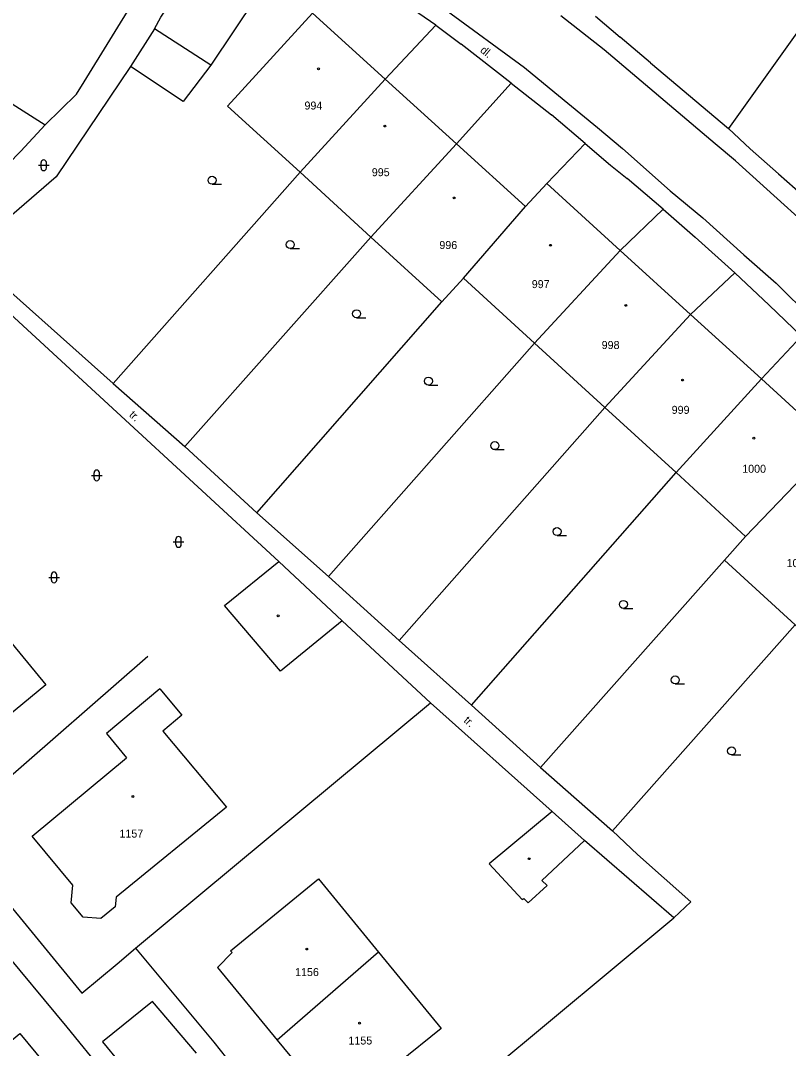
# Model space of a CAD drawing. Extents: x -794191 to -788944, y -1117087 to -1105044.
# Drawn here: x -791281.6 to -791209.7, y -1109556.3 to -1109460 of the extents above; entities that cross this region are included whole.
import ezdxf

# ---------------------------------------------------------------- set-up
doc = ezdxf.new("R2010")
doc.units = 0
for name, color, linetype in [('Hranice - ploty_ zdi', 7, 'Continuous'), ('Komunikace', 7, 'Continuous'), ('Pomocné popisy', 7, 'Continuous'), ('Stavební objekty', 7, 'Continuous'), ('Značky druhů budov', 7, 'Continuous'), ('Značky druhů pozemků', 7, 'Continuous'), ('Čísla popisná', 7, 'Continuous')]:
    doc.layers.add(name, color=color, linetype=linetype)

msp = doc.modelspace()

# ---------------------------------------------------------------- linework, layer by layer
at = {"layer": 'Hranice - ploty_ zdi'}
for p, q in [((-791194.97, -1109441.59), (-791215.28, -1109470.08)), ((-791305.8, -1109452.97), (-791279.31, -1109469.73)), ((-791242.71, -1109460.38), (-791250.53, -1109455.01)), ((-791227.73, -1109459.55), (-791225.43, -1109461.52)), ((-791269.07, -1109460.74), (-791271.32, -1109464.26)), ((-791247.45, -1109465.46), (-791242.71, -1109460.38)), ((-791242.71, -1109460.38), (-791240.32, -1109462.18)), ((-791235.64, -1109465.84), (-791240.32, -1109462.18)), ((-791222.57, -1109463.93), (-791225.43, -1109461.52)), ((-791263.78, -1109464.14), (-791266.39, -1109467.55)), ((-791222.57, -1109463.93), (-791215.28, -1109470.08)), ((-791271.32, -1109464.26), (-791278.28, -1109474.61)), ((-791266.39, -1109467.55), (-791271.32, -1109464.26)), ((-791240.75, -1109471.53), (-791235.64, -1109465.84)), ((-791235.64, -1109465.84), (-791231.86, -1109468.8)), ((-791279.31, -1109469.73), (-791276.37, -1109466.85)), ((-791228.72, -1109471.49), (-791231.86, -1109468.8)), ((-791281.6, -1109472.2), (-791279.31, -1109469.73)), ((-791215.28, -1109470.08), (-791213.23, -1109472)), ((-791232.3, -1109475.24), (-791228.72, -1109471.49)), ((-791228.72, -1109471.49), (-791226.33, -1109473.51)), ((-791210.58, -1109474.32), (-791213.23, -1109472)), ((-791226.33, -1109473.51), (-791224.76, -1109474.77)), ((-791221.4, -1109477.63), (-791224.76, -1109474.77)), ((-791210.58, -1109474.32), (-791203.26, -1109480.85)), ((-791225.42, -1109481.5), (-791221.4, -1109477.63)), ((-791221.4, -1109477.63), (-791218.39, -1109480.27)), ((-791214.67, -1109483.61), (-791218.39, -1109480.27)), ((-791218.82, -1109487.51), (-791214.67, -1109483.61)), ((-791214.67, -1109483.61), (-791211.47, -1109486.63)), ((-791208.43, -1109489.56), (-791211.47, -1109486.63)), ((-791212.19, -1109493.55), (-791208.43, -1109489.56)), ((-791269.7, -1109519.56), (-791288.17, -1109535.7)), ((-791270.83, -1109546.93), (-791243.2, -1109523.91)), ((-791226.14, -1109535.91), (-791223.81, -1109538.12)), ((-791220.41, -1109544.08), (-791228.76, -1109536.81)), ((-791277.25, -1109554.32), (-791290.92, -1109537.85)), ((-791223.81, -1109538.12), (-791218.81, -1109542.57)), ((-791285.31, -1109539.63), (-791275.87, -1109551.14)), ((-791218.81, -1109542.57), (-791220.41, -1109544.08)), ((-791251.7, -1109570.12), (-791220.41, -1109544.08)), ((-791272.57, -1109548.38), (-791270.83, -1109546.93)), ((-791270.83, -1109546.93), (-791263.51, -1109555.74)), ((-791275.87, -1109551.14), (-791272.57, -1109548.38)), ((-791270.57, -1109562.51), (-791277.25, -1109554.32)), ((-791263.51, -1109555.74), (-791261.73, -1109557.99))]:
    msp.add_line(p, q, dxfattribs=at)
for points in [[(-791276.37, -1109466.85), (-791275.67, -1109465.7), (-791270.83, -1109457.85), (-791263.49, -1109446.08)], [(-791309.4, -1109496.12), (-791309.14, -1109496.47), (-791290.1, -1109480.88), (-791281.6, -1109472.2)], [(-791278.28, -1109474.61), (-791286.61, -1109481.81), (-791272.94, -1109493.97), (-791255.42, -1109474.18)], [(-791272.94, -1109493.97), (-791266.23, -1109499.88), (-791248.78, -1109480.25)], [(-791257.42, -1109510.68), (-791287.81, -1109482.66), (-791307.25, -1109498.74)], [(-791266.23, -1109499.88), (-791259.48, -1109506.1), (-791242.14, -1109486.32)], [(-791259.48, -1109506.1), (-791252.75, -1109512.07), (-791233.45, -1109490.2)], [(-791252.75, -1109512.07), (-791246.15, -1109518.09), (-791226.86, -1109496.22)], [(-791246.15, -1109518.09), (-791239.35, -1109524.13), (-791220.19, -1109502.32)], [(-791239.35, -1109524.13), (-791232.89, -1109529.98), (-791215.66, -1109510.53)], [(-791231.81, -1109534.09), (-791243.2, -1109523.91), (-791251.49, -1109516.22)], [(-791232.89, -1109529.98), (-791226.14, -1109535.91), (-791209.02, -1109516.6)]]:
    msp.add_lwpolyline(points, dxfattribs=at)
at = {"layer": 'Komunikace'}
for p, q in [((-791241.72, -1109458.98), (-791234.39, -1109464.37)), ((-791226.92, -1109462.69), (-791230.98, -1109459.51)), ((-791223.87, -1109465.31), (-791226.92, -1109462.69)), ((-791234.39, -1109464.37), (-791231.55, -1109466.71)), ((-791216.52, -1109471.51), (-791223.87, -1109465.31)), ((-791231.55, -1109466.71), (-791227.55, -1109469.99)), ((-791227.55, -1109469.99), (-791225.22, -1109471.94)), ((-791214.63, -1109473.12), (-791216.52, -1109471.51)), ((-791225.22, -1109471.94), (-791220.74, -1109475.92)), ((-791211.68, -1109475.77), (-791214.63, -1109473.12)), ((-791203.01, -1109483.64), (-791211.68, -1109475.77)), ((-791220.74, -1109475.92), (-791217.67, -1109478.46)), ((-791217.67, -1109478.46), (-791213.83, -1109481.92)), ((-791213.83, -1109481.92), (-791210.81, -1109484.57)), ((-791210.81, -1109484.57), (-791207.19, -1109488.17))]:
    msp.add_line(p, q, dxfattribs=at)
msp.add_lwpolyline([(-791265.14, -1109556.77), (-791269.26, -1109551.9), (-791273.95, -1109555.71), (-791269.17, -1109561.52)], dxfattribs=at)
at = {"layer": 'Stavební objekty'}
for p, q in [((-791259.34, -1109457.51), (-791263.78, -1109464.14)), ((-791247.45, -1109465.46), (-791240.75, -1109471.53)), ((-791251.49, -1109516.22), (-791257.42, -1109510.68)), ((-791268.55, -1109522.6), (-791273.57, -1109526.79)), ((-791273.57, -1109526.79), (-791271.68, -1109529.06)), ((-791280.52, -1109536.41), (-791271.68, -1109529.06)), ((-791276.71, -1109541), (-791280.52, -1109536.41)), ((-791276.88, -1109542.66), (-791276.71, -1109541)), ((-791275.76, -1109544.01), (-791276.88, -1109542.66)), ((-791248.08, -1109547.28), (-791242.21, -1109554.44)), ((-791242.21, -1109554.44), (-791246.24, -1109557.71))]:
    msp.add_line(p, q, dxfattribs=at)
for points in [[(-791263.78, -1109464.14), (-791269.07, -1109460.74), (-791268.46, -1109459.65), (-791264.74, -1109454.01)], [(-791247.45, -1109465.46), (-791254.26, -1109459.27), (-791262.21, -1109467.97), (-791255.42, -1109474.18)], [(-791248.78, -1109480.25), (-791255.42, -1109474.18), (-791247.45, -1109465.46)], [(-791234.3, -1109477.38), (-791240.75, -1109471.53), (-791248.78, -1109480.25), (-791242.14, -1109486.32), (-791240.11, -1109484.11)], [(-791233.45, -1109490.2), (-791240.11, -1109484.11), (-791234.3, -1109477.38), (-791232.3, -1109475.24), (-791225.42, -1109481.5)], [(-791218.82, -1109487.51), (-791225.42, -1109481.5), (-791233.45, -1109490.2), (-791226.86, -1109496.22)], [(-791220.19, -1109502.32), (-791226.86, -1109496.22), (-791218.82, -1109487.51), (-791212.19, -1109493.55)], [(-791205.52, -1109499.63), (-791212.19, -1109493.55), (-791220.19, -1109502.32), (-791213.67, -1109508.34)], [(-791202.38, -1109522.67), (-791209.02, -1109516.6), (-791215.66, -1109510.53), (-791213.67, -1109508.34), (-791207.49, -1109501.88), (-791205.52, -1109499.63)], [(-791251.49, -1109516.22), (-791257.27, -1109520.96), (-791262.51, -1109514.78), (-791257.42, -1109510.68)], [(-791295.16, -1109518.57), (-791287.47, -1109512.27), (-791279.26, -1109522.23), (-791287.7, -1109529.19), (-791290.5, -1109525.8), (-791291.77, -1109524.25)], [(-791268.55, -1109522.6), (-791266.49, -1109525.07), (-791268.28, -1109526.56), (-791262.32, -1109533.71), (-791272.66, -1109542.15), (-791272.75, -1109543.04), (-791274.08, -1109544.13), (-791275.76, -1109544.01)], [(-791231.81, -1109534.09), (-791237.71, -1109539.02)], [(-791237.71, -1109539.02), (-791234.62, -1109542.34), (-791234.46, -1109542.26), (-791234.04, -1109542.68), (-791232.28, -1109541.03), (-791232.78, -1109540.58), (-791228.76, -1109536.81), (-791231.81, -1109534.09)], [(-791263.17, -1109548.74), (-791261.8, -1109547.33), (-791261.94, -1109547.16), (-791253.7, -1109540.41), (-791248.08, -1109547.28), (-791257.56, -1109555.55)], [(-791263.17, -1109548.74), (-791257.56, -1109555.55), (-791251.91, -1109562.37)]]:
    msp.add_lwpolyline(points, dxfattribs=at)
msp.add_lwpolyline([(-791291.39, -1109562.98), (-791281.67, -1109554.93), (-791273.43, -1109564.88), (-791278.6, -1109569.2), (-791280.12, -1109567.38), (-791284.65, -1109571.15)], close=True, dxfattribs=at)
at = {"layer": 'Značky druhů budov'}
for centre in [(-791253.7, -1109464.49), (-791247.47, -1109469.85), (-791240.99, -1109476.59), (-791231.96, -1109481.03), (-791224.89, -1109486.66), (-791219.57, -1109493.66), (-791212.9, -1109499.1), (-791257.47, -1109515.76), (-791271.08, -1109532.69), (-791233.96, -1109538.53), (-791254.8, -1109547), (-791249.84, -1109553.94)]:
    msp.add_circle(centre, 0.0875, dxfattribs=at)
at = {"layer": 'Značky druhů pozemků'}
for p, q in [((-791279.94, -1109473.53), (-791278.94, -1109473.53)), ((-791279.69, -1109473.78), (-791279.69, -1109473.28)), ((-791279.19, -1109473.78), (-791279.19, -1109473.28)), ((-791263.67, -1109475.305), (-791262.795, -1109475.305)), ((-791256.35, -1109481.335), (-791255.475, -1109481.335)), ((-791250.13, -1109487.815), (-791249.255, -1109487.815)), ((-791243.39, -1109494.135), (-791242.515, -1109494.135)), ((-791237.17, -1109500.185), (-791236.295, -1109500.185)), ((-791274.98, -1109502.6), (-791273.98, -1109502.6)), ((-791274.73, -1109502.85), (-791274.73, -1109502.35)), ((-791274.23, -1109502.85), (-791274.23, -1109502.35)), ((-791231.34, -1109508.235), (-791230.465, -1109508.235)), ((-791267.31, -1109508.83), (-791266.31, -1109508.83)), ((-791267.06, -1109509.08), (-791267.06, -1109508.58)), ((-791266.56, -1109509.08), (-791266.56, -1109508.58)), ((-791278.98, -1109512.16), (-791277.98, -1109512.16)), ((-791278.73, -1109512.41), (-791278.73, -1109511.91)), ((-791278.23, -1109512.41), (-791278.23, -1109511.91)), ((-791225.12, -1109515.065), (-791224.245, -1109515.065)), ((-791220.27, -1109522.145), (-791219.395, -1109522.145)), ((-791214.98, -1109528.805), (-791214.105, -1109528.805))]:
    msp.add_line(p, q, dxfattribs=at)
for centre in [(-791263.67, -1109474.93), (-791256.35, -1109480.96), (-791250.13, -1109487.44), (-791243.39, -1109493.76), (-791237.17, -1109499.81), (-791231.34, -1109507.86), (-791225.12, -1109514.69), (-791220.27, -1109521.77), (-791214.98, -1109528.43)]:
    msp.add_circle(centre, 0.375, dxfattribs=at)
for centre, start, end in [((-791279.44, -1109473.28), 0, 179.99999), ((-791279.44, -1109473.78), 179.99999, 359.99999), ((-791274.48, -1109502.35), 0, 179.99999), ((-791274.48, -1109502.85), 179.99999, 359.99999), ((-791266.81, -1109508.58), 0, 179.99999), ((-791266.81, -1109509.08), 179.99999, 359.99999), ((-791278.48, -1109511.91), 0, 179.99999), ((-791278.48, -1109512.41), 179.99999, 359.99999)]:
    msp.add_arc(centre, 0.25, start, end, dxfattribs=at)

# ---------------------------------------------------------------- texts
at = {"layer": 'Pomocné popisy'}
for s, rotation, p in [('dl.', 320.88519, (-791238.61, -1109462.85)), ('tr.', 317.32352, (-791271.5, -1109497)), ('tr.', 318.21073, (-791240.15, -1109525.66))]:
    msp.add_text(s, height=0.75, rotation=rotation, dxfattribs=at).set_placement(p)
at = {"layer": 'Čísla popisná'}
for s, p in [('994', (-791255.01, -1109468.3)), ('995', (-791248.7, -1109474.55)), ('996', (-791242.37, -1109481.38)), ('997', (-791233.71, -1109485.04)), ('998', (-791227.16, -1109490.75)), ('999', (-791220.6, -1109496.83)), ('1000', (-791213.99, -1109502.35)), ('1001', (-791209.83, -1109511.19)), ('1157', (-791272.35, -1109536.55)), ('1156', (-791255.89, -1109549.53)), ('1155', (-791250.89, -1109555.95))]:
    msp.add_text(s, height=0.75, dxfattribs=at).set_placement(p)

doc.saveas('drawing.dxf')
